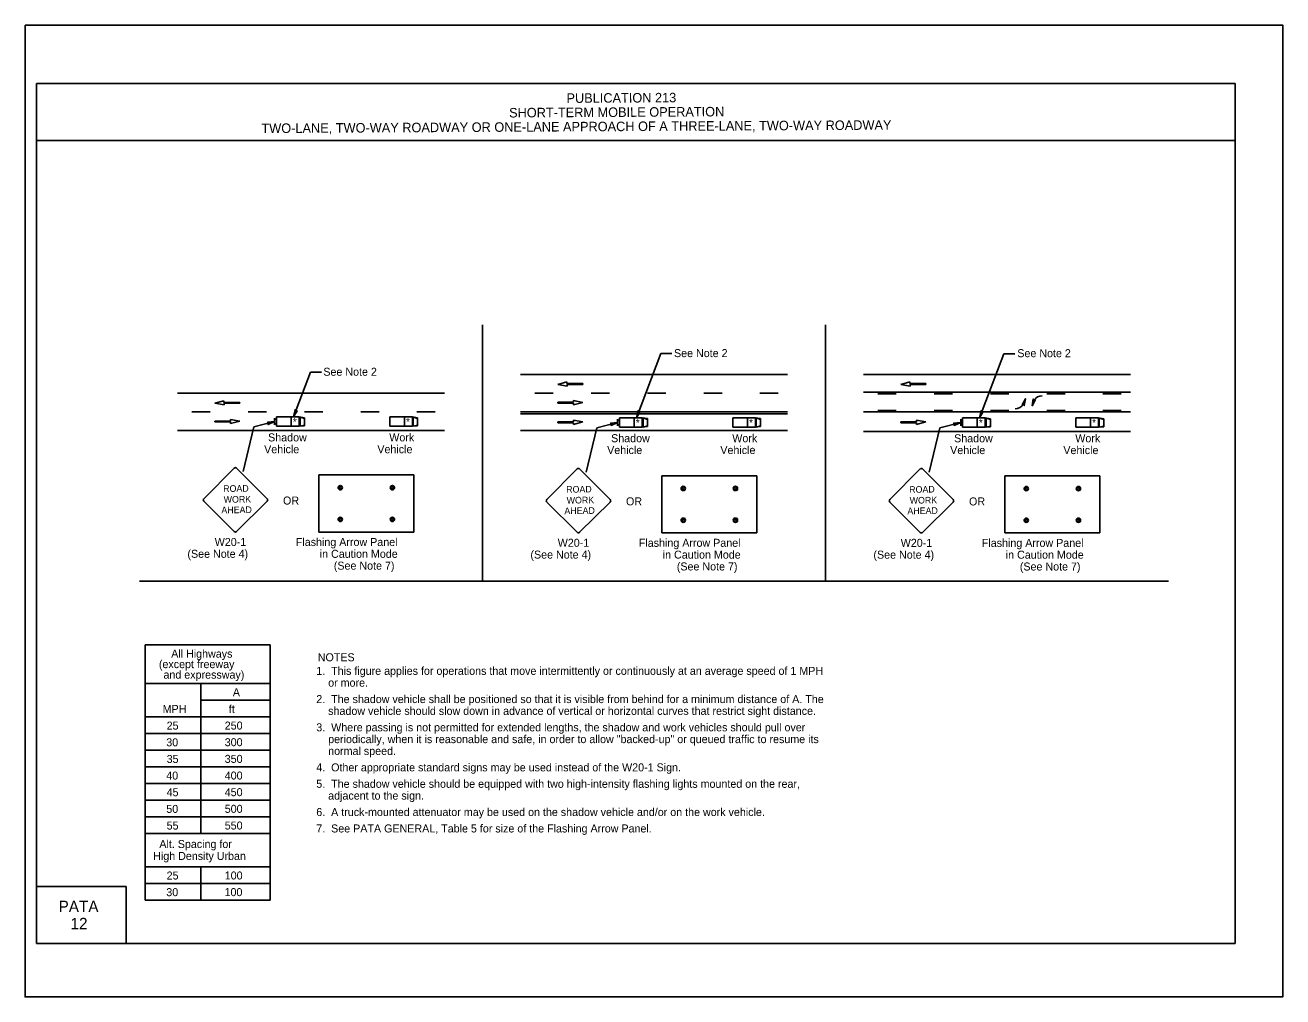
# Model space of a CAD drawing. Extents: x -14145 to -13662, y 30244 to 30661.
# Drawn here: x -13926.17 to -13893.17, y 30424.81 to 30450.31 of the extents above; entities that cross this region are included whole.
import ezdxf

# ---------------------------------------------------------------- set-up
doc = ezdxf.new("R2010")
doc.units = 0
for name, color, linetype in [('1', 7, 'Continuous'), ('10', 7, 'Continuous'), ('2', 7, 'Continuous'), ('3', 7, 'Continuous'), ('4', 7, 'Continuous'), ('61', 7, 'Continuous')]:
    doc.layers.add(name, color=color, linetype=linetype)

msp = doc.modelspace()

# ---------------------------------------------------------------- linework, layer by layer
at = {"layer": '1'}
for p, q in [((-13914.174, 30435.714), (-13914.174, 30442.441)), ((-13905.174, 30435.714), (-13905.174, 30442.441)), ((-13909.494, 30441.687), (-13910.129, 30440.004)), ((-13909.494, 30441.687), (-13909.205, 30441.687)), ((-13900.494, 30441.685), (-13901.129, 30440.002)), ((-13900.494, 30441.685), (-13900.205, 30441.685)), ((-13918.687, 30441.197), (-13919.129, 30440.025)), ((-13918.687, 30441.197), (-13918.398, 30441.197)), ((-13913.174, 30441.141), (-13906.174, 30441.141)), ((-13911.958, 30440.944), (-13912.199, 30440.878)), ((-13912.199, 30440.878), (-13911.955, 30440.832)), ((-13911.958, 30440.899), (-13911.958, 30440.944)), ((-13911.542, 30440.899), (-13911.958, 30440.899)), ((-13911.955, 30440.832), (-13911.955, 30440.877)), ((-13911.955, 30440.877), (-13911.542, 30440.877)), ((-13911.542, 30440.877), (-13911.542, 30440.899)), ((-13904.174, 30441.141), (-13897.174, 30441.141)), ((-13902.958, 30440.944), (-13903.199, 30440.878)), ((-13903.199, 30440.878), (-13902.955, 30440.832)), ((-13902.958, 30440.899), (-13902.958, 30440.944)), ((-13902.542, 30440.899), (-13902.958, 30440.899)), ((-13902.955, 30440.832), (-13902.955, 30440.877)), ((-13902.955, 30440.877), (-13902.542, 30440.877)), ((-13902.542, 30440.877), (-13902.542, 30440.899)), ((-13922.174, 30440.649), (-13915.174, 30440.649)), ((-13912.797, 30440.649), (-13912.317, 30440.649)), ((-13911.321, 30440.649), (-13910.841, 30440.649)), ((-13909.845, 30440.649), (-13909.365, 30440.649)), ((-13908.369, 30440.649), (-13907.889, 30440.649)), ((-13906.893, 30440.649), (-13906.413, 30440.649)), ((-13904.174, 30440.671), (-13897.174, 30440.671)), ((-13903.797, 30440.631), (-13903.317, 30440.631)), ((-13902.321, 30440.631), (-13901.841, 30440.631)), ((-13900.845, 30440.631), (-13900.365, 30440.631)), ((-13899.369, 30440.631), (-13898.889, 30440.631)), ((-13897.893, 30440.631), (-13897.413, 30440.631)), ((-13920.958, 30440.452), (-13921.199, 30440.386)), ((-13921.199, 30440.386), (-13920.955, 30440.34)), ((-13920.958, 30440.407), (-13920.958, 30440.452)), ((-13920.542, 30440.407), (-13920.958, 30440.407)), ((-13920.955, 30440.34), (-13920.955, 30440.385)), ((-13920.955, 30440.385), (-13920.542, 30440.385)), ((-13920.542, 30440.385), (-13920.542, 30440.407)), ((-13911.785, 30440.409), (-13912.199, 30440.409)), ((-13912.199, 30440.409), (-13912.199, 30440.387)), ((-13912.199, 30440.387), (-13911.783, 30440.387)), ((-13911.542, 30440.408), (-13911.785, 30440.454)), ((-13911.785, 30440.454), (-13911.785, 30440.409)), ((-13911.783, 30440.342), (-13911.542, 30440.408)), ((-13911.783, 30440.387), (-13911.783, 30440.342)), ((-13903.797, 30440.197), (-13903.317, 30440.197)), ((-13902.321, 30440.197), (-13901.841, 30440.197)), ((-13900.845, 30440.197), (-13900.365, 30440.197)), ((-13899.981, 30440.351), (-13899.93, 30440.504)), ((-13899.7, 30440.471), (-13899.75, 30440.318)), ((-13899.369, 30440.197), (-13898.889, 30440.197)), ((-13897.893, 30440.197), (-13897.413, 30440.197)), ((-13921.797, 30440.157), (-13921.317, 30440.157)), ((-13920.785, 30439.917), (-13921.199, 30439.917)), ((-13921.199, 30439.917), (-13921.199, 30439.895)), ((-13921.199, 30439.895), (-13920.783, 30439.895)), ((-13920.542, 30439.916), (-13920.785, 30439.962)), ((-13920.785, 30439.962), (-13920.785, 30439.917)), ((-13920.783, 30439.85), (-13920.542, 30439.916)), ((-13920.783, 30439.895), (-13920.783, 30439.85)), ((-13920.321, 30440.157), (-13919.841, 30440.157)), ((-13920.174, 30439.762), (-13919.627, 30439.902)), ((-13919.627, 30439.815), (-13919.627, 30439.989)), ((-13919.577, 30439.964), (-13919.627, 30439.964)), ((-13919.577, 30439.779), (-13919.577, 30440.025)), ((-13918.983, 30440.025), (-13919.577, 30440.025)), ((-13919.193, 30439.779), (-13919.193, 30440.025)), ((-13918.983, 30439.779), (-13918.983, 30440.025)), ((-13918.983, 30440.025), (-13918.845, 30440.001)), ((-13918.959, 30440.019), (-13918.845, 30439.983)), ((-13918.959, 30439.779), (-13918.959, 30440.019)), ((-13918.845, 30440.157), (-13918.365, 30440.157)), ((-13918.845, 30439.791), (-13918.845, 30440.001)), ((-13917.369, 30440.157), (-13916.889, 30440.157)), ((-13916.607, 30439.779), (-13916.607, 30440.025)), ((-13916.013, 30440.025), (-13916.607, 30440.025)), ((-13916.223, 30439.779), (-13916.223, 30440.025)), ((-13916.013, 30439.779), (-13916.013, 30440.025)), ((-13916.013, 30440.025), (-13915.875, 30440.001)), ((-13915.989, 30440.019), (-13915.875, 30439.983)), ((-13915.989, 30439.779), (-13915.989, 30440.019)), ((-13915.893, 30440.157), (-13915.413, 30440.157)), ((-13915.875, 30439.791), (-13915.875, 30440.001)), ((-13913.174, 30440.157), (-13906.174, 30440.157)), ((-13913.174, 30440.107), (-13906.174, 30440.107)), ((-13911.785, 30439.894), (-13912.199, 30439.894)), ((-13912.199, 30439.894), (-13912.199, 30439.872)), ((-13912.199, 30439.872), (-13911.783, 30439.872)), ((-13911.542, 30439.893), (-13911.785, 30439.939)), ((-13911.785, 30439.939), (-13911.785, 30439.894)), ((-13911.783, 30439.827), (-13911.542, 30439.893)), ((-13911.783, 30439.872), (-13911.783, 30439.827)), ((-13911.174, 30439.741), (-13910.627, 30439.881)), ((-13910.627, 30439.794), (-13910.627, 30439.968)), ((-13910.577, 30439.943), (-13910.627, 30439.943)), ((-13910.577, 30439.758), (-13910.577, 30440.004)), ((-13909.983, 30440.004), (-13910.577, 30440.004)), ((-13910.193, 30439.758), (-13910.193, 30440.004)), ((-13909.983, 30439.758), (-13909.983, 30440.004)), ((-13909.983, 30440.004), (-13909.845, 30439.98)), ((-13909.959, 30439.998), (-13909.845, 30439.962)), ((-13909.959, 30439.758), (-13909.959, 30439.998)), ((-13909.845, 30439.77), (-13909.845, 30439.98)), ((-13907.607, 30439.758), (-13907.607, 30440.004)), ((-13907.013, 30440.004), (-13907.607, 30440.004)), ((-13907.223, 30439.758), (-13907.223, 30440.004)), ((-13907.013, 30439.758), (-13907.013, 30440.004)), ((-13907.013, 30440.004), (-13906.875, 30439.98)), ((-13906.989, 30439.998), (-13906.875, 30439.962)), ((-13906.989, 30439.758), (-13906.989, 30439.998)), ((-13906.875, 30439.77), (-13906.875, 30439.98)), ((-13904.174, 30440.157), (-13897.174, 30440.157)), ((-13902.785, 30439.894), (-13903.199, 30439.894)), ((-13903.199, 30439.894), (-13903.199, 30439.872)), ((-13903.199, 30439.872), (-13902.783, 30439.872)), ((-13902.542, 30439.893), (-13902.785, 30439.939)), ((-13902.785, 30439.939), (-13902.785, 30439.894)), ((-13902.783, 30439.827), (-13902.542, 30439.893)), ((-13902.783, 30439.872), (-13902.783, 30439.827)), ((-13902.174, 30439.739), (-13901.627, 30439.879)), ((-13901.627, 30439.792), (-13901.627, 30439.966)), ((-13901.577, 30439.941), (-13901.627, 30439.941)), ((-13901.577, 30439.756), (-13901.577, 30440.002)), ((-13900.983, 30440.002), (-13901.577, 30440.002)), ((-13901.193, 30439.756), (-13901.193, 30440.002)), ((-13900.983, 30439.756), (-13900.983, 30440.002)), ((-13900.983, 30440.002), (-13900.845, 30439.978)), ((-13900.959, 30439.996), (-13900.845, 30439.96)), ((-13900.959, 30439.756), (-13900.959, 30439.996)), ((-13900.845, 30439.768), (-13900.845, 30439.978)), ((-13898.607, 30439.756), (-13898.607, 30440.002)), ((-13898.013, 30440.002), (-13898.607, 30440.002)), ((-13898.223, 30439.756), (-13898.223, 30440.002)), ((-13898.013, 30439.756), (-13898.013, 30440.002)), ((-13898.013, 30440.002), (-13897.875, 30439.978)), ((-13897.989, 30439.996), (-13897.875, 30439.96)), ((-13897.989, 30439.756), (-13897.989, 30439.996)), ((-13897.875, 30439.768), (-13897.875, 30439.978)), ((-13922.174, 30439.665), (-13915.174, 30439.665)), ((-13920.452, 30438.597), (-13920.174, 30439.762)), ((-13919.577, 30439.84), (-13919.627, 30439.84)), ((-13918.983, 30439.779), (-13919.577, 30439.779)), ((-13918.983, 30439.779), (-13918.845, 30439.791)), ((-13918.959, 30439.779), (-13918.845, 30439.809)), ((-13916.013, 30439.779), (-13916.607, 30439.779)), ((-13916.013, 30439.779), (-13915.875, 30439.791)), ((-13915.989, 30439.779), (-13915.875, 30439.809)), ((-13913.174, 30439.665), (-13906.174, 30439.665)), ((-13911.452, 30438.576), (-13911.174, 30439.741)), ((-13910.577, 30439.819), (-13910.627, 30439.819)), ((-13909.983, 30439.758), (-13910.577, 30439.758)), ((-13909.983, 30439.758), (-13909.845, 30439.77)), ((-13909.959, 30439.758), (-13909.845, 30439.788)), ((-13907.013, 30439.758), (-13907.607, 30439.758)), ((-13907.013, 30439.758), (-13906.875, 30439.77)), ((-13906.989, 30439.758), (-13906.875, 30439.788)), ((-13904.174, 30439.642), (-13897.174, 30439.642)), ((-13902.452, 30438.574), (-13902.174, 30439.739)), ((-13901.577, 30439.817), (-13901.627, 30439.817)), ((-13900.983, 30439.756), (-13901.577, 30439.756)), ((-13900.983, 30439.756), (-13900.845, 30439.768)), ((-13900.959, 30439.756), (-13900.845, 30439.786)), ((-13898.013, 30439.756), (-13898.607, 30439.756)), ((-13898.013, 30439.756), (-13897.875, 30439.768)), ((-13897.989, 30439.756), (-13897.875, 30439.786)), ((-13920.691, 30438.682), (-13921.486, 30437.879)), ((-13919.822, 30437.879), (-13920.625, 30438.682)), ((-13911.691, 30438.661), (-13912.486, 30437.858)), ((-13910.822, 30437.858), (-13911.625, 30438.661)), ((-13902.691, 30438.659), (-13903.486, 30437.856)), ((-13901.822, 30437.856), (-13902.625, 30438.659)), ((-13918.466, 30438.503), (-13915.976, 30438.503)), ((-13918.466, 30437.003), (-13918.466, 30438.503)), ((-13915.976, 30437.003), (-13915.976, 30438.503)), ((-13909.466, 30438.482), (-13906.976, 30438.482)), ((-13909.466, 30436.982), (-13909.466, 30438.482)), ((-13906.976, 30436.982), (-13906.976, 30438.482)), ((-13900.466, 30438.48), (-13897.976, 30438.48)), ((-13900.466, 30436.98), (-13900.466, 30438.48)), ((-13897.976, 30436.98), (-13897.976, 30438.48)), ((-13921.486, 30437.813), (-13920.691, 30437.018)), ((-13920.625, 30437.018), (-13919.822, 30437.813)), ((-13912.486, 30437.792), (-13911.691, 30436.997)), ((-13911.625, 30436.997), (-13910.822, 30437.792)), ((-13903.486, 30437.79), (-13902.691, 30436.995)), ((-13902.625, 30436.995), (-13901.822, 30437.79)), ((-13918.466, 30437.003), (-13915.976, 30437.003)), ((-13909.466, 30436.982), (-13906.976, 30436.982)), ((-13900.466, 30436.98), (-13897.976, 30436.98)), ((-13923.174, 30435.714), (-13896.174, 30435.714)), ((-13923.025, 30427.347), (-13923.025, 30434.047)), ((-13919.748, 30434.047), (-13923.025, 30434.047)), ((-13919.748, 30427.347), (-13919.748, 30434.047)), ((-13919.748, 30433.029), (-13923.027, 30433.029)), ((-13921.568, 30429.095), (-13921.568, 30433.029)), ((-13919.748, 30432.591), (-13921.568, 30432.591)), ((-13919.748, 30432.154), (-13923.027, 30432.154)), ((-13919.748, 30431.717), (-13923.027, 30431.717)), ((-13919.748, 30431.28), (-13923.027, 30431.28)), ((-13919.748, 30430.843), (-13923.027, 30430.843)), ((-13919.748, 30430.406), (-13923.027, 30430.406)), ((-13919.748, 30429.969), (-13923.027, 30429.969)), ((-13919.748, 30429.532), (-13923.027, 30429.532)), ((-13919.748, 30429.095), (-13923.027, 30429.095)), ((-13919.748, 30428.221), (-13923.027, 30428.221)), ((-13921.568, 30427.347), (-13921.568, 30428.221)), ((-13919.748, 30427.784), (-13923.027, 30427.784)), ((-13919.748, 30427.347), (-13923.025, 30427.347))]:
    msp.add_line(p, q, dxfattribs=at)
for points in [[(-13919.045, 30440.186), (-13919.062, 30440.183), (-13919.129, 30440.025), (-13919.045, 30440.186), (-13919.037, 30440.188), (-13919.129, 30440.025), (-13919.08, 30440.189), (-13919.087, 30440.2), (-13919.129, 30440.025), (-13919.093, 30440.212), (-13919.087, 30440.2)], [(-13910.045, 30440.165), (-13910.062, 30440.162), (-13910.129, 30440.004), (-13910.045, 30440.165), (-13910.037, 30440.167), (-13910.129, 30440.004), (-13910.08, 30440.168), (-13910.087, 30440.179), (-13910.129, 30440.004), (-13910.093, 30440.191), (-13910.087, 30440.179)], [(-13900.002, 30440.348), (-13899.99, 30440.354), (-13899.93, 30440.504), (-13900.002, 30440.348), (-13900.014, 30440.342), (-13899.93, 30440.504), (-13899.972, 30440.348), (-13899.96, 30440.336), (-13899.93, 30440.504), (-13899.96, 30440.324), (-13899.96, 30440.336)], [(-13900.002, 30440.348), (-13899.99, 30440.354), (-13899.93, 30440.504), (-13900.002, 30440.348), (-13900.014, 30440.342), (-13899.93, 30440.504), (-13899.972, 30440.348), (-13899.96, 30440.336), (-13899.93, 30440.504), (-13899.96, 30440.324), (-13899.96, 30440.336)], [(-13899.679, 30440.474), (-13899.691, 30440.468), (-13899.751, 30440.318), (-13899.679, 30440.474), (-13899.667, 30440.48), (-13899.751, 30440.318), (-13899.709, 30440.474), (-13899.721, 30440.486), (-13899.751, 30440.318), (-13899.721, 30440.498), (-13899.721, 30440.486)], [(-13899.679, 30440.474), (-13899.691, 30440.468), (-13899.751, 30440.318), (-13899.679, 30440.474), (-13899.667, 30440.48), (-13899.751, 30440.318), (-13899.709, 30440.474), (-13899.721, 30440.486), (-13899.751, 30440.318), (-13899.721, 30440.498), (-13899.721, 30440.486)], [(-13919.807, 30439.878), (-13919.795, 30439.866), (-13919.627, 30439.902), (-13919.807, 30439.878), (-13919.813, 30439.884), (-13919.627, 30439.902), (-13919.789, 30439.848), (-13919.795, 30439.836), (-13919.627, 30439.902), (-13919.801, 30439.824), (-13919.795, 30439.836)], [(-13910.807, 30439.857), (-13910.795, 30439.845), (-13910.627, 30439.881), (-13910.807, 30439.857), (-13910.813, 30439.863), (-13910.627, 30439.881), (-13910.789, 30439.827), (-13910.795, 30439.815), (-13910.627, 30439.881), (-13910.801, 30439.803), (-13910.795, 30439.815)], [(-13901.807, 30439.855), (-13901.795, 30439.843), (-13901.627, 30439.879), (-13901.807, 30439.855), (-13901.813, 30439.861), (-13901.627, 30439.879), (-13901.789, 30439.825), (-13901.795, 30439.813), (-13901.627, 30439.879), (-13901.801, 30439.801), (-13901.795, 30439.813)], [(-13901.045, 30440.163), (-13901.062, 30440.16), (-13901.129, 30440.002), (-13901.045, 30440.163), (-13901.037, 30440.165), (-13901.129, 30440.002), (-13901.08, 30440.166), (-13901.087, 30440.177), (-13901.129, 30440.002), (-13901.093, 30440.189), (-13901.087, 30440.177)]]:
    msp.add_lwpolyline(points, dxfattribs=at)
for centre, radius in [((-13917.907, 30438.169), 0.057), ((-13916.536, 30438.169), 0.057), ((-13917.907, 30438.169), 0.0287), ((-13916.536, 30438.169), 0.0287), ((-13908.907, 30438.148), 0.057), ((-13908.907, 30438.148), 0.0287), ((-13907.536, 30438.148), 0.057), ((-13907.536, 30438.148), 0.0287), ((-13899.907, 30438.146), 0.057), ((-13899.907, 30438.146), 0.0287), ((-13898.536, 30438.146), 0.057), ((-13898.536, 30438.146), 0.0287), ((-13917.906, 30437.337), 0.057), ((-13917.906, 30437.337), 0.0287), ((-13916.536, 30437.337), 0.057), ((-13916.536, 30437.337), 0.0287), ((-13908.906, 30437.316), 0.057), ((-13908.906, 30437.316), 0.0287), ((-13907.536, 30437.316), 0.057), ((-13907.536, 30437.316), 0.0287), ((-13899.906, 30437.314), 0.057), ((-13899.906, 30437.314), 0.0287), ((-13898.536, 30437.314), 0.057), ((-13898.536, 30437.314), 0.0287)]:
    msp.add_circle(centre, radius, dxfattribs=at)
for centre, radius, start, end in [((-13899.482, 30440.312), 0.27, 91.2061, 143.8714), ((-13900.199, 30440.511), 0.27, 271.2061, 323.8714), ((-13920.658, 30438.649), 0.0465, 45, 135), ((-13911.658, 30438.628), 0.0465, 45, 135), ((-13902.658, 30438.626), 0.0465, 45, 135), ((-13921.453, 30437.847), 0.0465, 135, 225), ((-13919.855, 30437.846), 0.0465, 315, 45), ((-13912.453, 30437.826), 0.0465, 135, 225), ((-13910.855, 30437.825), 0.0465, 315, 45), ((-13903.453, 30437.824), 0.0465, 135, 225), ((-13901.855, 30437.823), 0.0465, 315, 45), ((-13920.658, 30437.051), 0.0465, 225, 315), ((-13911.658, 30437.03), 0.0465, 225, 315), ((-13902.658, 30437.028), 0.0465, 225, 315)]:
    msp.add_arc(centre, radius, start, end, dxfattribs=at)
at = {"layer": '10'}
for p, q in [((-13925.874, 30448.777), (-13894.422, 30448.777)), ((-13925.874, 30426.207), (-13925.874, 30448.777)), ((-13894.422, 30448.777), (-13894.422, 30426.207)), ((-13925.874, 30447.277), (-13894.422, 30447.277)), ((-13925.874, 30427.707), (-13923.524, 30427.707)), ((-13923.524, 30427.707), (-13923.524, 30426.207)), ((-13894.422, 30426.207), (-13925.874, 30426.207))]:
    msp.add_line(p, q, dxfattribs=at)
at = {"layer": '61'}
msp.add_lwpolyline([(-13926.174, 30450.307), (-13893.174, 30450.307), (-13893.174, 30424.807), (-13926.174, 30424.807)], close=True, dxfattribs=at)

# ---------------------------------------------------------------- texts
at = {"layer": '1'}
for s, height, rotation, p in [('*', 0.198, 0.7233, (-13919.148, 30439.798)), ('*', 0.198, 0.7233, (-13916.178, 30439.798)), ('*', 0.198, 0.7233, (-13910.148, 30439.776)), ('*', 0.198, 0.7233, (-13907.178, 30439.776)), ('*', 0.198, 0.7233, (-13901.148, 30439.775)), ('*', 0.198, 0.7233, (-13898.178, 30439.775)), ('ROAD', 0.1735, 0.7566, (-13920.977, 30438.057)), ('ROAD', 0.1735, 0.7566, (-13911.977, 30438.036)), ('ROAD', 0.1735, 0.7566, (-13902.977, 30438.034)), ('WORK', 0.1733, 0.7588, (-13920.964, 30437.772)), ('WORK', 0.1733, 0.7588, (-13911.964, 30437.751)), ('WORK', 0.1733, 0.7588, (-13902.964, 30437.749)), ('AHEAD', 0.1735, 0.7481, (-13921.024, 30437.494)), ('AHEAD', 0.1735, 0.7481, (-13912.024, 30437.473)), ('AHEAD', 0.1735, 0.7481, (-13903.024, 30437.471))]:
    msp.add_text(s, height=height, rotation=rotation, dxfattribs=at).set_placement(p)
at = {"layer": '2'}
for s, p in [('See Note 2', (-13909.149, 30441.595)), ('See Note 2', (-13900.141, 30441.593)), ('See Note 2', (-13918.35, 30441.106)), ('Shadow', (-13919.799, 30439.383)), ('Work', (-13916.62, 30439.383)), ('Shadow', (-13910.799, 30439.362)), ('Work', (-13907.62, 30439.362)), ('Shadow', (-13901.799, 30439.36)), ('Work', (-13898.62, 30439.36)), ('Vehicle', (-13919.903, 30439.073)), ('Vehicle', (-13916.933, 30439.073)), ('Vehicle', (-13910.903, 30439.052)), ('Vehicle', (-13907.933, 30439.052)), ('Vehicle', (-13901.903, 30439.05)), ('Vehicle', (-13898.933, 30439.05)), ('OR', (-13919.408, 30437.726)), ('OR', (-13910.408, 30437.705)), ('OR', (-13901.408, 30437.703)), ('W20-1', (-13921.2, 30436.639)), ('Flashing Arrow Panel ', (-13919.072, 30436.638)), ('W20-1', (-13912.2, 30436.618)), ('Flashing Arrow Panel ', (-13910.072, 30436.617)), ('W20-1', (-13903.2, 30436.616)), ('Flashing Arrow Panel ', (-13901.072, 30436.615)), ('(See Note 4)', (-13921.916, 30436.329)), ('in Caution Mode', (-13918.444, 30436.328)), ('(See Note 7)', (-13918.075, 30436.018)), ('(See Note 4)', (-13912.916, 30436.308)), ('in Caution Mode', (-13909.444, 30436.307)), ('(See Note 4)', (-13903.916, 30436.306)), ('in Caution Mode', (-13900.444, 30436.305)), ('(See Note 7)', (-13909.075, 30435.997)), ('(See Note 7)', (-13900.075, 30435.995)), ('NOTES', (-13918.496, 30433.613)), ('1.  This figure applies for operations that move intermittently or continuously at an average speed of 1 MPH ', (-13918.535, 30433.257)), ('    or more.', (-13918.535, 30432.947)), ('A', (-13920.725, 30432.694)), ('2.  The shadow vehicle shall be positioned so that it is visible from behind for a minimum distance of A. The ', (-13918.535, 30432.516)), ('MPH', (-13922.566, 30432.257)), ('ft', (-13920.83, 30432.257)), ('    shadow vehicle should slow down in advance of vertical or horizontal curves that restrict sight distance.', (-13918.535, 30432.206)), ('25', (-13922.461, 30431.82)), ('250', (-13920.937, 30431.821)), ('3.  Where passing is not permitted for extended lengths, the shadow and work vehicles should pull over ', (-13918.535, 30431.775)), ('    periodically, when it is reasonable and safe, in order to allow "backed-up" or queued traffic to resume its ', (-13918.535, 30431.465)), ('30', (-13922.471, 30431.382)), ('300', (-13920.937, 30431.384)), ('    normal speed.', (-13918.535, 30431.155)), ('35', (-13922.461, 30430.945)), ('350', (-13920.937, 30430.947)), ('40', (-13922.471, 30430.508)), ('400', (-13920.937, 30430.51)), ('4.  Other appropriate standard signs may be used instead of the W20-1 Sign.', (-13918.535, 30430.724)), ('5.  The shadow vehicle should be equipped with two high-intensity flashing lights mounted on the rear, ', (-13918.535, 30430.293)), ('45', (-13922.461, 30430.071)), ('450', (-13920.937, 30430.073)), ('    adjacent to the sign.', (-13918.535, 30429.983)), ('50', (-13922.47, 30429.634)), ('500', (-13920.937, 30429.636)), ('6.  A truck-mounted attenuator may be used on the shadow vehicle and/or on the work vehicle.', (-13918.535, 30429.552)), ('55', (-13922.461, 30429.197)), ('550', (-13920.937, 30429.198)), ('7.  See PATA GENERAL, Table 5 for size of the Flashing Arrow Panel.', (-13918.535, 30429.121)), ('25', (-13922.461, 30427.886)), ('100', (-13920.937, 30427.887)), ('100', (-13920.937, 30427.887)), ('100', (-13920.937, 30427.887)), ('100', (-13920.937, 30427.887)), ('30', (-13922.47, 30427.449)), ('100', (-13920.942, 30427.45)), ('100', (-13920.942, 30427.45)), ('100', (-13920.942, 30427.45)), ('100', (-13920.942, 30427.45))]:
    msp.add_text(s, height=0.21, dxfattribs=at).set_placement(p)
at = {"layer": '3'}
for s, height, p in [('All Highways', 0.20979, (-13922.341, 30433.708)), ('(except freeway ', 0.21, (-13922.665, 30433.433)), ('and expressway)', 0.21, (-13922.545, 30433.157)), ('Alt. Spacing for', 0.20979, (-13922.652, 30428.713)), ('High Density Urban', 0.20979, (-13922.814, 30428.399))]:
    msp.add_text(s, height=height, dxfattribs=at).set_placement(p)
at = {"layer": '4'}
for s, p in [('PUBLICATION 213', (-13911.969, 30448.266)), ('SHORT-TERM MOBILE OPERATION', (-13913.475, 30447.883)), ('TWO-LANE, TWO-WAY ROADWAY OR ONE-LANE APPROACH OF A THREE-LANE, TWO-WAY ROADWAY', (-13919.973, 30447.474))]:
    msp.add_text(s, height=0.25, rotation=0.31, dxfattribs=at).set_placement(p)
for s, p in [('PATA', (-13925.296, 30427.03)), ('12', (-13924.983, 30426.58))]:
    msp.add_text(s, height=0.3, dxfattribs=at).set_placement(p)

doc.saveas('drawing.dxf')
